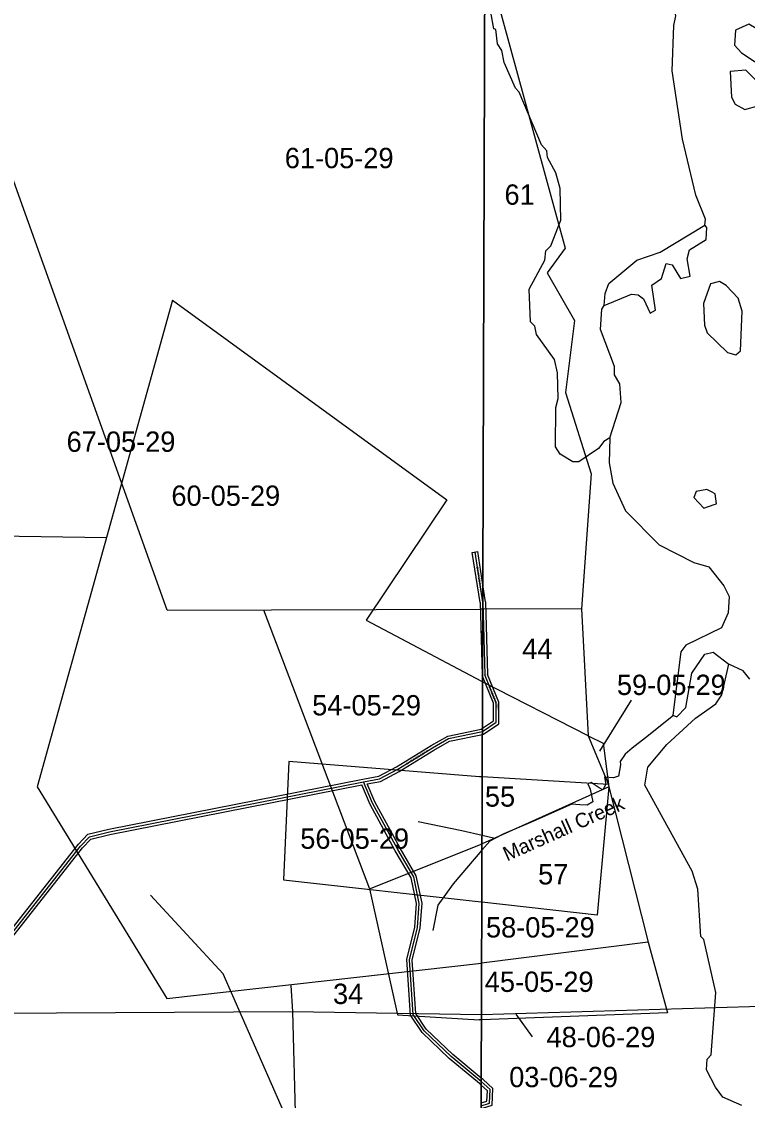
# Model space of a CAD drawing. Extents: x 418523 to 616617, y 1878279 to 2196743.
# Drawn here: x 532459 to 540495, y 2065807 to 2077753 of the extents above; entities that cross this region are included whole.
import ezdxf

# ---------------------------------------------------------------- set-up
doc = ezdxf.new("R2010")
doc.units = 0
for name, color, linetype in [('Level 1', 7, 'Continuous'), ('Level 2', 7, 'Continuous'), ('Level 31', 7, 'Continuous'), ('Level 32', 7, 'Continuous'), ('Level 34', 7, 'Continuous'), ('Level 41', 7, 'Continuous'), ('Level 5', 7, 'Continuous'), ('Level 63', 7, 'Continuous'), ('Level 7', 7, 'Continuous')]:
    doc.layers.add(name, color=color, linetype=linetype)

msp = doc.modelspace()

# ---------------------------------------------------------------- linework, layer by layer
at = {"layer": 'Level 1'}
for p, q in [((534069.061, 2071237.039), (529017.941, 2085353.438)), ((537588.244, 2078486.762), (538475.099, 2075243.601)), ((538475.099, 2075243.601), (538277.694, 2074972.173)), ((538277.694, 2074972.173), (538579.751, 2074443.696)), ((534130.935, 2074669.323), (532632.945, 2069278.033)), ((534130.935, 2074669.323), (537166.846, 2072459.24)), ((538579.751, 2074443.696), (538482.127, 2073647.121)), ((538482.127, 2073647.121), (538765.339, 2072743.521)), ((538765.339, 2072743.521), (538655.886, 2071250.942)), ((537166.846, 2072459.24), (536273.206, 2071126.746)), ((530155.276, 2072084.488), (533400.535, 2072040.601)), ((534069.061, 2071237.039), (537540.442, 2071245.184)), ((535137.223, 2071239.545), (536310.726, 2068150.095)), ((537564.651, 2071245.309), (537540.442, 2071245.184)), ((538655.886, 2071250.942), (537564.649, 2071245.309)), ((538655.886, 2071250.942), (538732.412, 2069843.228)), ((536273.206, 2071126.746), (537550.959, 2070448.973)), ((537562.038, 2070443.293), (537550.959, 2070448.973)), ((538732.412, 2069843.228), (537562.036, 2070443.293)), ((539207.193, 2070239.411), (538856.316, 2069675.855)), ((538732.412, 2069843.228), (538898.88, 2069763.561)), ((538732.412, 2069843.228), (538955.059, 2069306.278)), ((538898.88, 2069763.561), (538958.484, 2069278.392)), ((535417.777, 2069559.785), (535359.93, 2068251.166)), ((537526.894, 2069390.698), (535417.777, 2069559.785)), ((537558.601, 2069388.824), (537526.894, 2069390.698)), ((538955.059, 2069306.278), (537558.599, 2069388.824)), ((532632.945, 2069278.033), (534068.601, 2066935.609)), ((538958.484, 2069278.392), (537556.186, 2068648.226)), ((538958.484, 2069278.392), (538830.775, 2067859.962)), ((538958.484, 2069278.392), (539396.464, 2067559.011)), ((536310.726, 2068150.095), (537539.268, 2068640.622)), ((537556.188, 2068648.226), (537539.268, 2068640.622)), ((535359.93, 2068251.166), (537545.275, 2068004.849)), ((536310.726, 2068150.095), (536620.051, 2066754.707)), ((537554.089, 2068003.856), (537545.275, 2068004.849)), ((538830.775, 2067859.962), (537554.087, 2068003.856)), ((539396.464, 2067559.011), (537551.879, 2067326.301)), ((539396.464, 2067559.011), (539609.199, 2066777.52)), ((534068.601, 2066935.609), (537550.775, 2067326.161)), ((537551.881, 2067326.301), (537550.775, 2067326.161)), ((535441.051, 2067079.635), (535458.881, 2066793.275)), ((537550.563, 2066756.553), (547364.511, 2067054.321)), ((530255.058, 2066761.506), (535458.881, 2066793.275)), ((535458.881, 2066793.275), (537550.565, 2066756.553)), ((535458.881, 2066793.275), (535540.083, 2063512.06)), ((536620.051, 2066754.707), (537524.714, 2066698.302)), ((539609.199, 2066777.52), (537549.836, 2066699.256)), ((537549.838, 2066699.256), (537524.714, 2066698.302))]:
    msp.add_line(p, q, dxfattribs=at)
at = {"layer": 'Level 2'}
msp.add_line((538116.955, 2066511.161), (537933.465, 2066761.491), dxfattribs=at)
at = {"layer": 'Level 31'}
for p, q in [((537564.856, 2071324.222), (537478.689, 2071879.468)), ((537564.856, 2071324.222), (537564.903, 2071322.766)), ((537564.901, 2071322.766), (537564.901, 2071322.765)), ((537564.901, 2071322.765), (537564.901, 2071322.764)), ((537564.901, 2071322.764), (537564.901, 2071322.763)), ((537564.901, 2071322.763), (537564.901, 2071322.762)), ((537564.901, 2071322.762), (537564.901, 2071322.761)), ((537564.901, 2071322.761), (537564.901, 2071322.759)), ((537564.901, 2071322.759), (537564.901, 2071322.757)), ((537564.901, 2071322.757), (537564.901, 2071322.756)), ((537564.901, 2071322.756), (537564.901, 2071322.754)), ((537564.901, 2071322.754), (537564.901, 2071322.752)), ((537564.901, 2071322.752), (537564.901, 2071322.75)), ((537564.901, 2071322.75), (537564.901, 2071322.747)), ((537564.901, 2071322.747), (537564.901, 2071322.745)), ((537564.901, 2071322.745), (537564.901, 2071322.741)), ((537564.901, 2071322.741), (537564.901, 2071322.738)), ((537564.901, 2071322.738), (537564.901, 2071322.735)), ((537564.901, 2071322.735), (537564.901, 2071322.731)), ((537564.901, 2071322.731), (537564.901, 2071322.726)), ((537564.901, 2071322.726), (537564.901, 2071322.721)), ((537564.901, 2071322.721), (537564.901, 2071322.715)), ((537564.901, 2071322.715), (537564.901, 2071322.708)), ((537564.901, 2071322.708), (537564.901, 2071322.701)), ((537564.901, 2071322.701), (537564.901, 2071322.693)), ((537564.901, 2071322.693), (537564.901, 2071322.685)), ((537564.901, 2071322.685), (537564.901, 2071322.675)), ((537564.901, 2071322.675), (537564.901, 2071322.664)), ((537564.901, 2071322.664), (537588.814, 2070518.246)), ((537560.192, 2069891.367), (537560.239, 2069891.399)), ((537547.611, 2066015.364), (537547.58, 2066015.391))]:
    msp.add_line(p, q, dxfattribs=at)
for points in [[(537560.237, 2069891.399), (537713.382, 2069994.515), (537714.086, 2070211.261), (537588.814, 2070518.246)], [(536243.734, 2069334.906), (536422.655, 2069368.866), (536625.554, 2069476.571), (537007.996, 2069712.43), (537186.816, 2069813.308), (537560.192, 2069891.367)], [(531055.697, 2066013.157), (533111.999, 2068623.851), (533208.873, 2068726.443), (533431.223, 2068779.515), (536243.734, 2069334.906)], [(537547.58, 2066015.391), (537213.94, 2066293.601), (536915.456, 2066577.515), (536795.465, 2066759.745), (536754.081, 2067363.213), (536841.976, 2067722.232), (536862.154, 2067988.374), (536800.458, 2068284.242), (536622.632, 2068585.947), (536344.23, 2069098.551), (536243.734, 2069334.906)], [(537546.736, 2065747.741), (537638.271, 2065776.527), (537646.988, 2065926.331), (537547.609, 2066015.364)]]:
    msp.add_lwpolyline(points, dxfattribs=at)
at = {"layer": 'Level 32'}
for p, q in [((537449.044, 2071874.868), (537508.336, 2071884.068)), ((537534.925, 2071321.465), (537449.044, 2071874.868)), ((537565.531, 2071515.511), (537508.336, 2071884.068)), ((537594.788, 2071326.977), (537565.529, 2071515.474)), ((537565.531, 2071515.511), (537565.531, 2071515.511)), ((537565.531, 2071515.508), (537565.531, 2071515.511)), ((537565.531, 2071515.506), (537565.531, 2071515.508)), ((537565.531, 2071515.506), (537565.531, 2071515.506)), ((537565.531, 2071515.503), (537565.531, 2071515.506)), ((537565.531, 2071515.501), (537565.531, 2071515.503)), ((537565.531, 2071515.501), (537565.531, 2071515.501)), ((537565.531, 2071515.498), (537565.531, 2071515.501)), ((537565.531, 2071515.496), (537565.531, 2071515.498)), ((537565.531, 2071515.496), (537565.531, 2071515.496)), ((537565.531, 2071515.494), (537565.531, 2071515.496)), ((537565.531, 2071515.493), (537565.531, 2071515.494)), ((537565.531, 2071515.493), (537565.531, 2071515.493)), ((537565.531, 2071515.491), (537565.531, 2071515.493)), ((537565.531, 2071515.491), (537565.531, 2071515.491)), ((537565.531, 2071515.491), (537565.531, 2071515.491)), ((537565.531, 2071515.489), (537565.531, 2071515.491)), ((537565.531, 2071515.488), (537565.531, 2071515.489)), ((537565.531, 2071515.488), (537565.531, 2071515.488)), ((537565.531, 2071515.486), (537565.531, 2071515.488)), ((537565.531, 2071515.486), (537565.531, 2071515.486)), ((537565.531, 2071515.486), (537565.531, 2071515.486)), ((537565.531, 2071515.484), (537565.531, 2071515.486)), ((537565.531, 2071515.483), (537565.531, 2071515.484)), ((537565.531, 2071515.483), (537565.531, 2071515.483)), ((537565.531, 2071515.481), (537565.531, 2071515.483)), ((537565.531, 2071515.481), (537565.531, 2071515.481)), ((537565.531, 2071515.481), (537565.531, 2071515.481)), ((537565.531, 2071515.479), (537565.531, 2071515.481)), ((537565.531, 2071515.478), (537565.531, 2071515.479)), ((537565.531, 2071515.478), (537565.531, 2071515.478)), ((537565.531, 2071515.476), (537565.531, 2071515.478)), ((537565.531, 2071515.476), (537565.531, 2071515.476)), ((537565.531, 2071515.476), (537565.531, 2071515.476)), ((537565.531, 2071515.474), (537565.531, 2071515.476)), ((537534.925, 2071321.465), (537558.991, 2070511.932)), ((537594.788, 2071326.977), (537618.641, 2070524.556)), ((537562.236, 2070503.988), (537558.991, 2070511.931)), ((537562.234, 2070503.987), (537562.234, 2070503.988)), ((537562.234, 2070503.986), (537562.234, 2070503.987)), ((537562.234, 2070503.985), (537562.234, 2070503.986)), ((537562.234, 2070503.986), (537562.234, 2070503.986)), ((537562.234, 2070503.984), (537562.234, 2070503.985)), ((537562.234, 2070503.983), (537562.234, 2070503.984)), ((537562.234, 2070503.982), (537562.234, 2070503.983)), ((537562.234, 2070503.981), (537562.234, 2070503.982)), ((537562.234, 2070503.98), (537562.234, 2070503.981)), ((537562.234, 2070503.981), (537562.234, 2070503.981)), ((537548.306, 2069919.531), (537560.357, 2069927.646)), ((537560.138, 2069860.706), (537572.077, 2069863.201)), ((537567.2, 2066038.091), (537547.735, 2066054.321)), ((537547.48, 2065975.201), (537527.958, 2065992.691))]:
    msp.add_line(p, q, dxfattribs=at)
for points in [[(537560.355, 2069927.646), (537683.433, 2070010.517), (537684.067, 2070205.422), (537562.234, 2070503.98)], [(537572.078, 2069863.201), (537743.33, 2069978.512), (537744.106, 2070217.1), (537618.641, 2070524.557)], [(536238.139, 2069364.381), (536412.599, 2069397.494), (536610.631, 2069502.615), (536992.746, 2069738.271), (537176.126, 2069841.722), (537548.307, 2069919.531)], [(536285.915, 2069312.374), (536432.711, 2069340.237), (536640.476, 2069450.527), (537023.246, 2069686.587), (537197.507, 2069784.894), (537560.14, 2069860.706)], [(531075.246, 2066086.459), (533089.263, 2068643.471), (533193.204, 2068753.547), (533424.831, 2068808.833), (536237.921, 2069364.338)], [(531112.931, 2066037.334), (533134.735, 2068604.232), (533224.542, 2068699.34), (533437.614, 2068750.196), (536225.656, 2069300.754)], [(537527.959, 2065992.691), (537193.974, 2066271.187), (536892.289, 2066558.146), (536766.073, 2066749.83), (536723.831, 2067365.816), (536812.248, 2067726.966), (536831.918, 2067986.408), (536772.099, 2068273.273), (536596.52, 2068571.166), (536317.181, 2069085.493), (536225.656, 2069300.755)], [(537547.737, 2066054.321), (537233.906, 2066316.013), (536938.622, 2066596.884), (536824.856, 2066769.661), (536784.331, 2067360.611), (536871.705, 2067717.499), (536892.39, 2067990.341), (536828.816, 2068295.211), (536648.744, 2068600.727), (536371.277, 2069111.609), (536285.914, 2069312.374)], [(537546.599, 2065705.671), (537562.549, 2065721.266), (537667.019, 2065754.119), (537677.778, 2065939.026), (537567.201, 2066038.091)], [(537546.839, 2065779.223), (537609.524, 2065798.936), (537616.197, 2065913.636), (537547.478, 2065975.201)]]:
    msp.add_lwpolyline(points, dxfattribs=at)
at = {"layer": 'Level 5'}
for p, q in [((537556.489, 2068740.347), (537556.446, 2068740.357)), ((537698.437, 2068707.163), (537556.487, 2068740.347)), ((537555.963, 2068578.936), (537555.921, 2068578.888))]:
    msp.add_line(p, q, dxfattribs=at)
for points in [[(540021.318, 2075498.991), (540029.887, 2075565.682), (539922.399, 2075832.768), (539774.333, 2076450.152), (539660.094, 2077209.161), (539678.404, 2077709.273), (539703.733, 2077817.576), (539654.368, 2078017.821)], [(540467.321, 2076781.348), (540625.844, 2076822.511), (540601.549, 2077039.356), (540601.718, 2077089.367), (540477.063, 2077214.809), (540301.969, 2077198.726)], [(540301.969, 2077198.726), (540317.725, 2076915.22), (540359.148, 2076840.068), (540467.321, 2076781.348)], [(540037.471, 2075340.567), (540046.269, 2075473.911), (540021.318, 2075498.991)], [(538909.681, 2074610.626), (539210.215, 2074734.693), (539285.208, 2074726.124), (539343.439, 2074684.253), (539417.944, 2074525.6), (539476.395, 2074558.781), (539435.629, 2074834.008), (539544.229, 2074908.681), (539594.797, 2075075.246), (539661.419, 2075058.336), (539752.634, 2074907.993), (539861.106, 2074932.635), (539828.381, 2075124.509), (539853.709, 2075224.442), (540037.471, 2075340.567)], [(540186.024, 2074873.236), (540085.893, 2074848.555), (540010.185, 2074632.039), (540017.73, 2074390.283), (540050.783, 2074306.791), (540275.183, 2074089.328), (540366.785, 2074064.018)], [(540366.785, 2074064.018), (540416.935, 2074105.54), (540435.037, 2074547.301), (540393.853, 2074689.154), (540260.927, 2074831.296), (540186.024, 2074873.236)], [(538971.613, 2073143.231), (539097.928, 2073534.611), (539081.943, 2073743.086), (539023.919, 2073843.288), (539024.208, 2073934.991), (538867.156, 2074344), (538884.542, 2074569.046), (538909.681, 2074610.626)], [(538971.613, 2073143.231), (538962.399, 2072868.133), (539003.324, 2072642.918), (539144.034, 2072334.011), (539517.969, 2071957.666), (539900.812, 2071764.686), (540067.377, 2071714.116), (540233.424, 2071505.152), (540291.389, 2071388.28), (540282.462, 2071204.876), (540206.914, 2071038.411), (539814.449, 2070847.951), (539755.869, 2070773.119), (539670.222, 2070073.12), (539711.873, 2070056.32), (539812.203, 2070156.034), (539880.167, 2070539.274), (540022.535, 2070747.221), (540114.337, 2070771.942), (540288.974, 2070638.001)], [(540095.1, 2072547.657), (540045.179, 2072572.827), (539928.366, 2072548.206), (539903.137, 2072481.613), (540011.142, 2072364.541), (540127.984, 2072405.834)], [(540127.984, 2072405.834), (540153.024, 2072414.104), (540136.712, 2072522.517), (540095.1, 2072547.657)], [(540521.833, 2070470.489), (540447.099, 2070562.451), (540288.974, 2070638.001)], [(539675.366, 2070071.045), (539364.809, 2069821.151), (539218.237, 2069708.885), (539142.066, 2069641.123), (539086.427, 2069561.658), (539089.469, 2069523.462), (539069.125, 2069396.97), (539013.369, 2069379.33), (538910.857, 2069387.661), (538925.476, 2069308.334), (538893.314, 2069246.613), (538852.237, 2069267.112), (538764.137, 2069328.493), (538728.961, 2069313.696), (538752.499, 2069252.16), (538782.119, 2069114.232), (538720.599, 2069075.881), (538638.332, 2069081.239), (538550.369, 2069086.979), (538093.028, 2068882.987), (537796.714, 2068758.848), (537698.437, 2068707.163)], [(537556.446, 2068740.357), (537333.497, 2068792.727), (536848.334, 2068890.691)], [(537698.437, 2068707.163), (537644.227, 2068678.973), (537555.961, 2068578.936)], [(537555.921, 2068578.888), (537235.05, 2068204.264), (537068.438, 2067968.059), (537010.868, 2067687.129)], [(536548.676, 2063504.239), (536366.361, 2063699.04), (535545.076, 2065260.453), (534691.919, 2067208.941), (533885.238, 2068078.277)]]:
    msp.add_lwpolyline(points, dxfattribs=at)
msp.add_lwpolyline([(540361.821, 2077657.029), (540352.934, 2077490.335), (540427.698, 2077406.713), (540718.818, 2077214.021), (540851.674, 2077046.869), (540860.7, 2077255.244), (540711.462, 2077514.169), (540653.528, 2077639.411), (540512.073, 2077723.232), (540361.821, 2077657.029)], close=True, dxfattribs=at)
at = {"layer": 'Level 63'}
for points in [[(497959.305, 2060362.642), (537528.701, 2060211.986), (537676.82, 2105670.798), (498157.221, 2105821.853), (497959.305, 2060362.642)], [(537528.699, 2060211.986), (577097.812, 2060104.5), (577196.135, 2105563.021), (537676.818, 2105670.798), (537528.699, 2060211.986)]]:
    msp.add_lwpolyline(points, dxfattribs=at)
at = {"layer": 'Level 7'}
for points in [[(538971.613, 2073143.231), (538904.792, 2073101.748), (538846.213, 2073026.916), (538628.981, 2072877.58), (538562.289, 2072877.779), (538420.824, 2072961.6), (538371.071, 2073045.121), (538372.473, 2073478.612), (538397.811, 2073578.586), (538390.415, 2073862.052), (538357.561, 2074012.206), (538158.371, 2074287.961), (538141.989, 2074379.733), (538092.137, 2074429.913), (538076.639, 2074788.412), (538252.747, 2075112.972), (538261.404, 2075212.975), (538319.954, 2075271.137), (538429.241, 2075554.206), (538422.044, 2075904.374), (538372.619, 2076079.598), (538281.434, 2076246.621), (538273.362, 2076321.683), (538215.239, 2076388.564), (537967.042, 2076972.926), (537925.49, 2077014.747), (537801.352, 2077298.573), (537776.799, 2077432.056), (537727.016, 2077507.247), (537710.863, 2077665.671), (537685.882, 2077674.101), (537644.926, 2077899.316)], [(538909.681, 2074610.626), (538918.479, 2074743.981), (538960.518, 2074852.223), (539269.779, 2075109.633), (539528.503, 2075200.478), (540021.318, 2075498.991)], [(540431.478, 2065752.369), (540223.361, 2065844.749), (540140.357, 2065953.381), (540040.941, 2066145.445), (540049.639, 2066262.158), (540091.489, 2066312.01), (540143.755, 2067003.767), (540012.26, 2067587.771), (539979.049, 2067621.211), (539947.398, 2068146.504), (539881.362, 2068346.809), (539359.27, 2069298.857), (539393.267, 2069498.833), (539602.487, 2069748.231), (539920.218, 2070038.962), (540145.819, 2070196.628), (540212.839, 2070296.441), (540288.974, 2070638.001)]]:
    msp.add_lwpolyline(points, dxfattribs=at)

# ---------------------------------------------------------------- texts
at = {"layer": 'Level 2'}
for s, p in [('61-05-29', (535372.602, 2076129.842)), ('61', (537805.159, 2075725.223)), ('67-05-29', (532957.205, 2072989.138)), ('60-05-29', (534117.353, 2072390.968)), ('44', (538001.084, 2070695.012)), ('59-05-29', (539049.977, 2070296.167)), ('54-05-29', (535676.148, 2070070.178)), ('55', (537588.439, 2069059.866)), ('56-05-29', (535544.035, 2068593.281)), ('57', (538177.048, 2068198.381)), ('58-05-29', (537600.127, 2067611.214)), ('45-05-29', (537586.956, 2067008.57)), ('34', (535906.716, 2066874.52)), ('48-06-29', (538270.548, 2066396.612)), ('03-06-29', (537857.281, 2065953.574))]:
    msp.add_text(s, height=225, dxfattribs=at).set_placement(p)
at = {"layer": 'Level 34'}
for height, rotation, p in [(24.99916, 278.8200806, (537491.528, 2071715.233)), (25, 292.1980694, (537622.268, 2070393.022)), (25, 31.6619889, (536724.011, 2069522.609))]:
    msp.add_text('SHANNON ROAD', height=height, rotation=rotation, dxfattribs=at).set_placement(p)
at = {"layer": 'Level 41'}
msp.add_text('Marshall Creek', height=160, rotation=24.0379389, dxfattribs=at).set_placement((537833.448, 2068452.342))

doc.saveas('drawing.dxf')
